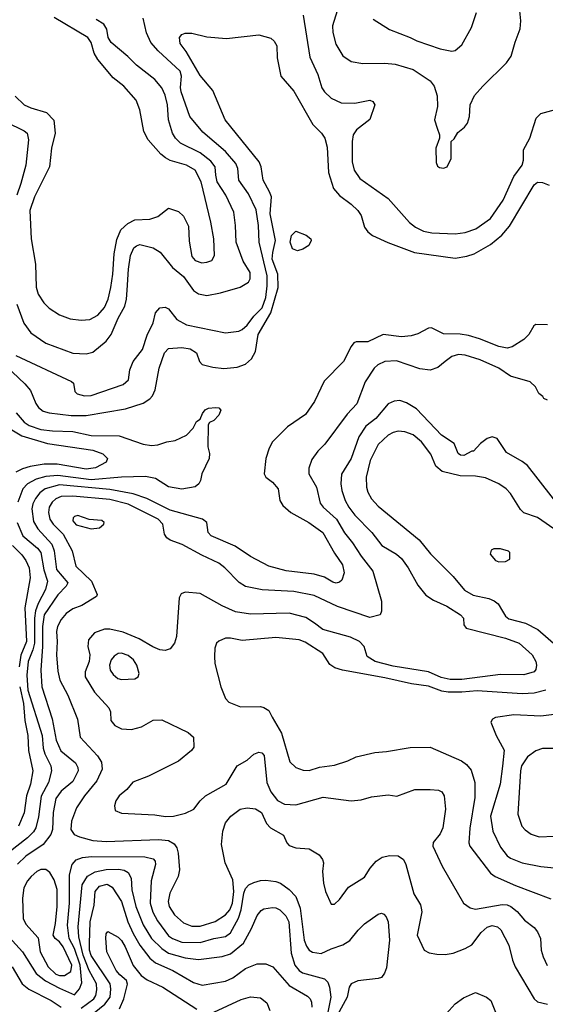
# Model space of a CAD drawing. Extents: x 1173029 to 1307123, y 522559 to 678521.
# Tile 460 of 623: x 1202519 to 1205652, y 647583 to 653452. Entities that reach past the tile are written whole.
import ezdxf

# ---------------------------------------------------------------- set-up
doc = ezdxf.new("R2010")
doc.units = 0

msp = doc.modelspace()

# ---------------------------------------------------------------- linework, layer by layer
at = {"layer": '0CON10XD'}
for points in [[(1204411.8, 653505), (1204382.7, 653415), (1204385.3, 653375), (1204402.9, 653305), (1204445, 653236), (1204495, 653202.9), (1204565, 653190.5), (1204695, 653193.1), (1204756.7, 653186.7), (1204865, 653153.8), (1204965, 653086.7), (1204989.5, 653055), (1205007.2, 652997.2), (1205008.9, 652935), (1204990.8, 652855), (1205008, 652805), (1205021.2, 652765), (1205021.2, 652745), (1205000, 652685), (1205000.7, 652600.7), (1205009.3, 652579.3), (1205020.5, 652570.5), (1205045, 652566.2), (1205067.5, 652575), (1205090, 652625), (1205090, 652725), (1205108.3, 652741.7), (1205130.5, 652779.5), (1205169.7, 652810.3), (1205188, 652835), (1205200, 652875), (1205204, 652945), (1205230.3, 652999.7), (1205278.8, 653055), (1205421.2, 653195), (1205448, 653235), (1205471.7, 653318.3), (1205503, 653397), (1205506.9, 653445), (1205501.1, 653505)], [(1202491.9, 652995), (1202544.4, 652945), (1202585, 652925.5), (1202678.3, 652898.3), (1202722.3, 652852.3), (1202730, 652775), (1202707.5, 652685), (1202696.5, 652575), (1202607.1, 652395), (1202579.6, 652315), (1202587.5, 652145), (1202611.8, 651995), (1202617.6, 651857.6), (1202628.2, 651815), (1202663, 651763), (1202695, 651732.2), (1202755, 651691.9), (1202819.1, 651669.1), (1202885, 651660.5), (1202936.7, 651665), (1202985, 651690.6), (1203024.7, 651735.3), (1203046.1, 651785), (1203061.2, 651855), (1203073.7, 651935), (1203081.1, 652055), (1203097.7, 652142.3), (1203120.6, 652199.4), (1203162.6, 652237.4), (1203205, 652258.2), (1203295, 652263.5), (1203342, 652278), (1203405, 652328.8), (1203465, 652308), (1203495, 652281.2), (1203525, 652220), (1203528.6, 652131.4), (1203545, 652040), (1203565.4, 652015.4), (1203605, 652002.7), (1203635, 652005.5), (1203663.7, 652016.3), (1203680.5, 652045), (1203675.4, 652145), (1203657.8, 652245), (1203600, 652485), (1203565, 652554.3), (1203514, 652585), (1203415, 652612.9), (1203387.4, 652627.4), (1203360.1, 652650.1), (1203284.4, 652735), (1203258.9, 652785), (1203235.5, 652915), (1203212.6, 652972.6), (1203139.4, 653055), (1203075, 653105.7), (1202983.6, 653215), (1202962.1, 653252.1), (1202945.3, 653315), (1202925.4, 653345), (1202725, 653464.6)], [(1202495, 651450.3), (1202826.7, 651295), (1202840, 651285), (1202846.7, 651235), (1202862.1, 651222.1), (1202905, 651209.5), (1202945, 651211.5), (1203135, 651277.9), (1203168.1, 651305), (1203174.2, 651364.2), (1203195.6, 651415), (1203250, 651485), (1203277.9, 651572.1), (1203314.4, 651645.6), (1203328.8, 651705), (1203355, 651733.3), (1203385, 651738), (1203405, 651728), (1203455.4, 651665.4), (1203512.4, 651632.4), (1203745, 651585.5), (1203824.7, 651595.3), (1203845, 651605.4), (1203875, 651631.3), (1203915.4, 651684.6), (1203965, 651734.2), (1203985.9, 651795), (1203994.3, 651865), (1203994, 651925), (1203946.4, 652125), (1203941.4, 652225), (1203927.7, 652317.7), (1203882.6, 652412.6), (1203824.7, 652495), (1203819.3, 652565), (1203807.3, 652595), (1203745.4, 652665), (1203611.2, 652781.2), (1203532.5, 652875), (1203480.6, 653020.6), (1203477.6, 653047.6), (1203484.1, 653115), (1203475.9, 653145), (1203344.5, 653265), (1203300, 653315), (1203274.1, 653374.1), (1203255, 653461.2)], [(1202501.3, 651755), (1202543.4, 651643.4), (1202584.7, 651584.7), (1202675, 651523.5), (1202835, 651464.5), (1202915, 651460.5), (1202955, 651470.5), (1203035, 651535.5), (1203064.8, 651575.2), (1203105, 651673.3), (1203145.6, 651744.4), (1203155.7, 651785), (1203159.5, 651839.5), (1203166.4, 651965), (1203178.4, 652045), (1203199.1, 652090.9), (1203215, 652104.5), (1203235, 652111.2), (1203315, 652090.9), (1203355.3, 652065.3), (1203429.1, 651975), (1203495, 651920.5), (1203555, 651837.8), (1203585, 651817.5), (1203635, 651808.1), (1203715, 651822.5), (1203833, 651857), (1203883, 651887), (1203893.1, 651906.9), (1203892.5, 651945), (1203851.3, 652011.3), (1203809.6, 652125), (1203805.3, 652225), (1203794.6, 652305), (1203747.3, 652405), (1203695.9, 652485), (1203687.6, 652525), (1203683.5, 652575), (1203658.8, 652608.8), (1203595, 652657.5), (1203477.3, 652715), (1203447.5, 652745), (1203430, 652775), (1203406.4, 652855), (1203399.4, 652945), (1203385, 653001.2), (1203366, 653046), (1203324.7, 653094.7), (1203215, 653179.5), (1203162.9, 653232.9), (1203064.4, 653315), (1203046.5, 653345), (1203037.8, 653395), (1203019.5, 653425), (1202975, 653452.7)], [(1204208.3, 653478.3), (1204249.1, 653229.1), (1204296.4, 653125), (1204320.5, 653045), (1204335, 653020.8), (1204375, 652983.1), (1204435, 652955.7), (1204517, 652953), (1204605, 652972.5), (1204624.2, 652964.2), (1204636.2, 652945), (1204605, 652856.2), (1204525.8, 652795), (1204506.9, 652765), (1204500.5, 652725), (1204500.5, 652605), (1204513.3, 652555), (1204545.7, 652505), (1204715.3, 652385.3), (1204843.3, 652243.3), (1204877.5, 652215), (1204925, 652192), (1204975, 652180.9), (1205115, 652175.4), (1205175, 652182.5), (1205238.6, 652205), (1205325, 652267.1), (1205400.8, 652375), (1205463.6, 652516.4), (1205515, 652584), (1205521.8, 652615), (1205523.1, 652675), (1205560.6, 652745), (1205597.5, 652865), (1205625, 652892), (1205735, 652922.5)], [(1204625, 653453.8), (1204722.8, 653392.8), (1204846.2, 653346.2), (1204886.7, 653325), (1205025, 653278.6), (1205095.8, 653264.2), (1205115, 653268.8), (1205155, 653302), (1205212.5, 653405), (1205241.1, 653495)], [(1202363.3, 651455), (1202550.1, 651280.1), (1202582.2, 651242.2), (1202597.8, 651207.8), (1202614.3, 651164.3), (1202630.6, 651140.6), (1202658.9, 651118.9), (1202695, 651108.9), (1202825, 651093.2), (1202915, 651091.8), (1203148.5, 651131.5), (1203253.9, 651166.1), (1203295, 651191.4), (1203310.6, 651209.4), (1203325.3, 651244.7), (1203349.5, 651375), (1203382, 651465), (1203405, 651492.1), (1203485, 651496.8), (1203535, 651489.1), (1203571.9, 651465), (1203590.8, 651415), (1203607.2, 651397.2), (1203670.5, 651380.5), (1203735, 651373.3), (1203815, 651380.7), (1203865, 651398.4), (1203900.7, 651429.3), (1203925, 651474.2), (1203940.8, 651575), (1204016.2, 651703.8), (1204058.6, 651855), (1204058.2, 651935), (1204024.3, 652025), (1204027, 652063), (1204044.3, 652135), (1204011.4, 652295), (1204018.8, 652395), (1204008.7, 652425), (1203970, 652495), (1203957.3, 652575), (1203946.1, 652605), (1203744.5, 652855), (1203670.4, 653030.4), (1203595, 653118.9), (1203511.5, 653261.5), (1203475, 653309.2), (1203470.5, 653345), (1203485, 653364.2), (1203505, 653370.6), (1203545, 653371.1), (1203635, 653350), (1203751.2, 653338.8), (1203945, 653360.5), (1204015, 653341.4), (1204035, 653324), (1204050.6, 653295), (1204054.4, 653225), (1204076, 653115), (1204152.5, 653025), (1204266, 652826), (1204318.6, 652775), (1204337.5, 652745), (1204352.4, 652692.4), (1204360.4, 652540.4), (1204389.4, 652445), (1204425, 652403.3), (1204495, 652352.7), (1204534.5, 652315), (1204553.5, 652285), (1204575, 652214), (1204595, 652187.1), (1204622, 652165), (1204713.1, 652123.1), (1204873.1, 652063.1), (1205115, 652030.4), (1205185, 652041.2), (1205227.5, 652055), (1205325, 652111.2), (1205393, 652167), (1205438.8, 652221.2), (1205585, 652466.5), (1205605, 652483.5), (1205635, 652481.1)], [(1202435, 652843.5), (1202545, 652789.6), (1202563.3, 652775), (1202570.8, 652735), (1202554.7, 652585), (1202525.3, 652475.3), (1202500.7, 652405)], [(1205635, 652481.1), (1205674.6, 652464.6)], [(1204175, 652074.2), (1204145, 652086), (1204130.4, 652125), (1204138.1, 652165), (1204165, 652192), (1204227, 652167), (1204253.3, 652145), (1204256, 652135), (1204242.5, 652105), (1204206.8, 652083.2), (1204175, 652074.2)], [(1205665, 651633.1), (1205595, 651633.8), (1205584.2, 651625.8), (1205554.2, 651575), (1205524.7, 651545.3), (1205455, 651501.8), (1205425, 651493.1), (1205375, 651503.1), (1205259.9, 651549.9), (1205195, 651568.2), (1205145, 651576.1), (1205045, 651578.5), (1204974.5, 651614.5), (1204955, 651613.5), (1204891.7, 651578.3), (1204853.1, 651566.9), (1204795, 651561.1), (1204685, 651574.4), (1204595, 651531.1), (1204525, 651532), (1204511.2, 651525), (1204495.5, 651504.5), (1204448.6, 651415), (1204333.9, 651296.1), (1204276.4, 651176.4), (1204222.2, 651097.8), (1204115.4, 651024.6), (1204025.8, 650935), (1204005, 650897.5), (1203986.2, 650835), (1203975.8, 650745), (1203986, 650725), (1204025, 650694.2), (1204059.2, 650655), (1204070, 650585), (1204087.5, 650555), (1204135.8, 650515), (1204242.9, 650455), (1204325.4, 650395), (1204395, 650271.9), (1204442.4, 650202.4), (1204453.5, 650155), (1204439.4, 650110.6), (1204425, 650098.9), (1204405, 650093.8), (1204385, 650098.8), (1204335, 650128.8), (1204275, 650147.3), (1204106.8, 650166.8), (1204004.2, 650195), (1203895, 650251.2), (1203803.6, 650313.6), (1203660.8, 650375), (1203642.9, 650395), (1203634.3, 650455), (1203607.5, 650475), (1203415, 650528.1), (1203276.8, 650596.8), (1203195, 650624.8), (1203055, 650651.5), (1202755, 650679), (1202669.6, 650655), (1202639.1, 650630.9), (1202612.3, 650597.7), (1202596.7, 650565), (1202591, 650535), (1202601.3, 650461.3), (1202626.6, 650416.6), (1202709.3, 650325), (1202723.3, 650285), (1202737.3, 650175), (1202805.4, 650095), (1202796.5, 650075), (1202745, 650022.5), (1202663.8, 649905), (1202654, 649835), (1202654.3, 649715), (1202644.3, 649575), (1202649.7, 649475), (1202712.9, 649285), (1202736.2, 649156.2), (1202764, 649094), (1202807.3, 649057.3), (1202851.2, 649021.2), (1202865.4, 648995), (1202866.9, 648975), (1202835, 648911.1), (1202765, 648853.1), (1202735, 648809.4), (1202718.4, 648725), (1202714.3, 648625), (1202703.5, 648595), (1202658.8, 648535), (1202555, 648465.3), (1202505, 648417.5)], [(1205666.1, 651183.9), (1205643.6, 651193.6), (1205636.4, 651206.4), (1205613.6, 651223.6), (1205593.6, 651263.6), (1205562.7, 651292.7), (1205445, 651326.9), (1205376, 651375), (1205263.7, 651423.7), (1205175, 651451.2), (1205135, 651456.2), (1205095, 651443.1), (1205055, 651414.3), (1205012, 651378), (1204965, 651362), (1204905, 651370.6), (1204765, 651417.9), (1204695, 651414), (1204653.5, 651395), (1204632.7, 651375), (1204577.3, 651292.7), (1204528.3, 651161.7), (1204470.1, 651099.9), (1204338.5, 650921.5), (1204295, 650879.2), (1204259.7, 650830.3), (1204242.6, 650777.4), (1204242.2, 650745), (1204287.5, 650665), (1204309.2, 650569.2), (1204328.5, 650545), (1204406.8, 650475), (1204455, 650393.3), (1204502.7, 650332.7), (1204553.4, 650253.4), (1204623.5, 650165), (1204675.8, 649985), (1204676.2, 649925), (1204667.5, 649905), (1204605, 649889.2), (1204413.5, 649953.5), (1204275, 650018.7), (1204153.7, 650043.7), (1203965, 650052.3), (1203865, 650073.8), (1203826.4, 650096.4), (1203742.2, 650185), (1203705, 650212.9), (1203605, 650258.9), (1203486.2, 650323.8), (1203415, 650348.2), (1203395, 650362.3), (1203381.6, 650385), (1203371.3, 650445), (1203344.8, 650474.8), (1203165, 650563.9), (1203055, 650591.4), (1202835, 650611.6), (1202765, 650609.1), (1202735, 650596.2), (1202712, 650575), (1202693.4, 650545), (1202690.6, 650515), (1202699.2, 650475), (1202718.1, 650445), (1202777.1, 650385), (1202831.5, 650285), (1202853.6, 650195), (1202947.5, 650105), (1202980, 650025), (1202975.8, 650014.2), (1202889.4, 649960.6), (1202835, 649939.7), (1202795, 649911.8), (1202765, 649876.9), (1202744.7, 649835), (1202737.6, 649805), (1202741.8, 649745), (1202737.6, 649665), (1202745, 649567.5), (1202757.5, 649515), (1202805, 649426), (1202862.9, 649282.9), (1202878.8, 649175), (1202982.8, 649062.8), (1203005.4, 649025), (1203010.7, 648985), (1202979.2, 648915), (1202905.4, 648825), (1202856.4, 648753.6), (1202827.3, 648675), (1202823.1, 648625), (1202842.7, 648595), (1202875, 648580.9), (1202955, 648559.4), (1203033.3, 648553.3), (1203345.2, 648565.2), (1203405, 648558.9), (1203438.8, 648538.8), (1203454.6, 648515), (1203464.2, 648484.2), (1203470.8, 648385), (1203463.1, 648345), (1203414.1, 648245), (1203404.2, 648195), (1203408.8, 648165), (1203441.8, 648115), (1203495, 648067.5), (1203545, 648049.2), (1203595, 648048.2), (1203684, 648076), (1203745, 648116.9), (1203771.5, 648145), (1203787.5, 648185), (1203795.7, 648255.7), (1203789.3, 648325), (1203743.8, 648425), (1203722.5, 648535), (1203729.6, 648615), (1203746.4, 648663.6), (1203776.7, 648705), (1203833.9, 648746.1), (1203875, 648753.5), (1203925, 648747.8), (1203959.2, 648725), (1203990.7, 648660.7), (1204013.1, 648635), (1204091.4, 648591.4), (1204110.8, 648545), (1204125, 648529.2), (1204165, 648514.4), (1204245, 648509.4), (1204303.4, 648473.4), (1204324.2, 648445), (1204330, 648425), (1204324.2, 648375), (1204328.8, 648305), (1204342, 648255), (1204375, 648180), (1204395, 648180), (1204425, 648206.7), (1204479.7, 648280.3), (1204575, 648340), (1204608.6, 648395), (1204643.2, 648436.8), (1204679.8, 648460.2), (1204725, 648470.5), (1204775, 648467.9), (1204806.7, 648445), (1204820.5, 648415), (1204868.3, 648241.7), (1204907.1, 648175), (1204912.9, 648155), (1204915.7, 648134.3), (1204888.8, 647995), (1204930, 647905), (1204960.3, 647890.3), (1205005, 647882), (1205055, 647880), (1205102.3, 647887.7), (1205175, 647914.3), (1205215, 647937.1), (1205270, 648010), (1205305, 648043.1), (1205335, 648051.8), (1205368, 648045), (1205387.4, 648027.4), (1205435.2, 647935.2), (1205456.8, 647845), (1205472.9, 647805), (1205585, 647615.8), (1205605, 647596.9), (1205665.8, 647584.2)], [(1205765.5, 650515), (1205545, 650794.3), (1205515, 650818.6), (1205420.9, 650870.9), (1205364.2, 650954.2), (1205335, 650964.2), (1205305, 650955.7), (1205266.7, 650925), (1205225, 650880), (1205215, 650880), (1205167, 650853), (1205147.5, 650855), (1205133.3, 650865), (1205108, 650925), (1205032.3, 650975), (1204885, 651131.5), (1204825, 651167.8), (1204785, 651181.1), (1204752, 651178), (1204715, 651161.4), (1204641.3, 651075), (1204581.4, 651028.6), (1204540.8, 650965), (1204493.9, 650835), (1204437, 650743), (1204433.3, 650685), (1204438.7, 650645), (1204459.3, 650585), (1204480.7, 650545), (1204517.3, 650497.3), (1204618.8, 650395), (1204678.1, 650318.1), (1204765, 650265.5), (1204795, 650239.4), (1204835.5, 650185), (1204891.2, 650081.2), (1204940.6, 650020.6), (1204985, 649990.6), (1205065, 649955.4), (1205146, 649905), (1205163.8, 649885), (1205166.2, 649845), (1205180, 649825), (1205414.3, 649764.3), (1205496.9, 649735), (1205573.5, 649665), (1205595.6, 649625), (1205599.4, 649605), (1205595, 649577.5), (1205585.6, 649564.4), (1205525, 649547.3), (1205385, 649548.7), (1205155, 649518.5), (1205085, 649518.5), (1205030.4, 649530.4), (1204955, 649564.8), (1204745, 649599), (1204638.6, 649625), (1204590, 649655), (1204573.1, 649715), (1204545.2, 649745.2), (1204490.6, 649770.6), (1204325, 649816.2), (1204275.2, 649855.2), (1204225, 649889.2), (1204125, 649913.8), (1203895, 649908.5), (1203805, 649922.9), (1203725, 649957.5), (1203595, 650031.4), (1203505, 650040), (1203480.3, 650029.7), (1203469.4, 650005), (1203452.7, 649775), (1203442, 649735), (1203415, 649700.8), (1203385, 649690.9), (1203355, 649695.4), (1203312.7, 649712.7), (1203231.2, 649761.2), (1203135, 649801.8), (1203055, 649817.7), (1203025, 649817.7), (1202964, 649796), (1202928.8, 649755), (1202925.4, 649715.4), (1202937.3, 649665), (1202932.5, 649625), (1202909.2, 649565), (1202909.6, 649535), (1202963.6, 649443.6), (1203049.7, 649349.7), (1203060, 649325), (1203062, 649275), (1203086.2, 649245), (1203125, 649224.2), (1203185, 649220), (1203245, 649237.1), (1203315, 649276), (1203365, 649278.8), (1203523.4, 649203.4), (1203554, 649175), (1203556.2, 649115), (1203543.3, 649095), (1203465, 649032), (1203286.8, 648943.2), (1203193.7, 648906.3), (1203157, 648863), (1203111.2, 648825), (1203091.2, 648795), (1203083.3, 648765), (1203087, 648737), (1203125, 648722), (1203325, 648712.9), (1203388.3, 648701.7), (1203435, 648704.3), (1203507.4, 648722.6), (1203556.2, 648745), (1203594, 648795), (1203625.5, 648824.5), (1203750, 648895), (1203815.8, 649004.2), (1203875, 649038), (1203915, 649074), (1203945, 649086), (1203962.3, 649082.3), (1203975.7, 649065.7), (1203992.3, 648905), (1204015, 648850), (1204055, 648797.1), (1204096.3, 648776.3), (1204165, 648771.5), (1204327.9, 648817.9), (1204495, 648795.7), (1204555, 648802), (1204615, 648819.2), (1204715, 648830.8), (1204766.1, 648823.9), (1204875, 648863.8), (1204966.4, 648863.6), (1205015, 648860), (1205035, 648850), (1205049.2, 648825), (1205057.5, 648745), (1205041.9, 648635), (1205025, 648598), (1204983.6, 648546.4), (1204982.2, 648525), (1205037, 648407), (1205164.2, 648185), (1205205, 648158.2), (1205235, 648150.7), (1205395, 648177.3), (1205424.7, 648174.7), (1205446.9, 648165), (1205484.5, 648135), (1205527.1, 648085), (1205585, 648040.8), (1205604.6, 648014.6), (1205624.3, 647975), (1205628.1, 647905), (1205639.5, 647865), (1205663.4, 647813.4)], [(1202497.2, 651107.2), (1202545, 651052.9), (1202575, 651032.3), (1202645, 651009.6), (1202715, 651000.7), (1202835, 650997), (1202945, 650974), (1203111.2, 650971.2), (1203255, 650921.9), (1203305, 650913.1), (1203343, 650917), (1203395, 650936), (1203445, 650944), (1203514, 650976), (1203553.6, 651016.4), (1203573.6, 651056.4), (1203595, 651070), (1203607.5, 651105), (1203625, 651126.7), (1203645, 651136.2), (1203685, 651140), (1203705, 651137.5), (1203717.5, 651125), (1203706.7, 651095), (1203675, 651063.3), (1203650, 651050), (1203643, 651037), (1203640, 650905), (1203650, 650865), (1203647.5, 650835), (1203604, 650745), (1203596.2, 650705), (1203585.8, 650684.2), (1203563.9, 650666.1), (1203485, 650653.3), (1203405, 650668), (1203327.3, 650717.3), (1203267.9, 650727.9), (1203125, 650724.3), (1202945, 650708), (1202745, 650734.6), (1202675, 650728.6), (1202616.7, 650713.3), (1202564.8, 650685.2), (1202536.4, 650655), (1202506.6, 650575)], [(1202462.6, 651012.6), (1202530.4, 650970.4), (1202684.6, 650925.4), (1202955, 650885.7), (1203013.6, 650863.6), (1203042.5, 650835), (1203034.4, 650815), (1202970.1, 650779.9), (1202915, 650771.9), (1202741.2, 650801.2), (1202665, 650801.6), (1202581.4, 650788.6), (1202534.8, 650775.2), (1202495, 650754.6)], [(1205728.6, 650398.6), (1205605, 650483.5), (1205525, 650513.1), (1205505, 650532.5), (1205445, 650626.9), (1205418.1, 650655), (1205374.8, 650684.8), (1205295, 650720.8), (1205235, 650730), (1205145, 650732.3), (1205038.2, 650758.2), (1204999.5, 650789.5), (1204969.1, 650860.9), (1204915, 650935.5), (1204865, 650977.7), (1204815, 650994.5), (1204775, 650999.5), (1204745, 650991.8), (1204715, 650975.5), (1204655, 650920), (1204607.5, 650825), (1204584.6, 650725), (1204585.5, 650665), (1204595, 650636), (1204616.9, 650595), (1204655, 650551.1), (1204900.9, 650350.9), (1204967.3, 650267.3), (1205101.9, 650131.9), (1205171.1, 650051.1), (1205222, 650022), (1205315, 650000.9), (1205347.6, 649987.6), (1205370.4, 649970.4), (1205396.7, 649926.7), (1205415, 649896.5), (1205435, 649879.6), (1205534.1, 649854.1), (1205606.9, 649816.9), (1205791.5, 649655)], [(1202502.9, 650455), (1202536.8, 650375), (1202625, 650302), (1202645, 650276.5), (1202662.5, 650172.5), (1202684.8, 650105), (1202672.4, 650055), (1202628.3, 649971.7), (1202612, 649928), (1202606.8, 649885), (1202606.7, 649735), (1202597.3, 649695), (1202568.4, 649625), (1202561.1, 649545), (1202566.7, 649455), (1202653.1, 649185), (1202658.5, 649108.5), (1202668.6, 649075), (1202703.7, 649005), (1202707.4, 648975), (1202689.8, 648905), (1202647.3, 648822.7), (1202630.6, 648699.4), (1202614.8, 648635), (1202600.1, 648609.9), (1202565.4, 648574.6), (1202455, 648490)], [(1202945, 650417.5), (1202995, 650423.3), (1203020, 650445), (1203022.5, 650455), (1203007.3, 650467.3), (1202932.3, 650472.3), (1202865, 650495.7), (1202845, 650490.8), (1202837.9, 650482.1), (1202835, 650463.8), (1202855, 650440.6), (1202945, 650417.5)], [(1202475, 650316.9), (1202531.2, 650261.2), (1202555, 650228.5), (1202574.3, 650185), (1202581.6, 650125), (1202550, 649945), (1202558.2, 649745), (1202525.3, 649664.7), (1202516, 649594)], [(1205375, 650220), (1205415, 650222.5), (1205440, 650235), (1205440, 650275), (1205433, 650283), (1205385, 650296.7), (1205345, 650297.5), (1205330, 650290), (1205322.5, 650265), (1205355, 650227.5), (1205375, 650220)], [(1205655, 649454.1), (1205585, 649437.1), (1205515, 649432.9), (1205245, 649451.8), (1205155, 649442.6), (1205072.7, 649442.7), (1205035, 649448.2), (1204955, 649479.1), (1204855, 649492.2), (1204695, 649528.8), (1204443.8, 649573.8), (1204397.7, 649587.7), (1204368.4, 649608.4), (1204325, 649672.9), (1204220.7, 649740.7), (1204185.3, 649755.3), (1204045, 649769.6), (1203845, 649751.5), (1203775, 649765.5), (1203745, 649764.4), (1203705, 649748), (1203691.2, 649735), (1203682, 649705), (1203679.2, 649655), (1203682.9, 649615), (1203718.2, 649475), (1203746.3, 649406.3), (1203765, 649382.9), (1203835, 649355.7), (1203955, 649357.5), (1203975, 649352.5), (1204003, 649333), (1204024.2, 649295), (1204078.7, 649198.7), (1204128.9, 649028.9), (1204164, 648994), (1204208.6, 648978.6), (1204245, 648976.4), (1204305.6, 648995.6), (1204395, 649008.9), (1204475, 649033.1), (1204525, 649058.6), (1204635.6, 649084.4), (1204705, 649089.4), (1204847, 649113), (1204965, 649115.8), (1205153.3, 649033.3), (1205181.9, 649011.9), (1205209.2, 648979.2), (1205232, 648905), (1205232, 648815), (1205202.5, 648632.5), (1205196.2, 648545), (1205202.7, 648525), (1205324.7, 648364.7), (1205354, 648344), (1205475, 648290), (1205685, 648211.8)], [(1203125, 649517.9), (1203205, 649523.3), (1203224, 649535), (1203230, 649555), (1203216.9, 649605), (1203196.9, 649635), (1203165, 649660.9), (1203125, 649675.4), (1203105, 649672.7), (1203082.2, 649657.8), (1203064.4, 649635), (1203054.5, 649605), (1203058.1, 649575), (1203075, 649547.5), (1203104.2, 649525), (1203125, 649517.9)], [(1202518.5, 649475), (1202540.4, 649375), (1202548.7, 649275), (1202567.3, 649185), (1202570.9, 649095), (1202596.4, 648975), (1202582.3, 648895), (1202558.4, 648825), (1202545, 648724), (1202511.2, 648645)], [(1205785, 649319.5), (1205625, 649300), (1205465, 649307.1), (1205355, 649292.5), (1205337.3, 649282.7), (1205328, 649265), (1205360, 649185), (1205407, 649097), (1205397.2, 649002.8), (1205382.2, 648895), (1205324.7, 648705), (1205338.8, 648615), (1205385, 648520), (1205425, 648467.1), (1205445, 648453.6), (1205515, 648426.7), (1205625, 648403.6), (1205785, 648387.5)], [(1205615, 648580.4), (1205705, 648584.6), (1205771.2, 648605), (1205801.4, 648628.6), (1205842.7, 648715), (1205856.9, 648765), (1205861.5, 648815), (1205828.7, 648935), (1205787.8, 649005), (1205762.9, 649075), (1205744, 649095), (1205717, 649107), (1205635, 649107.5), (1205595, 649093.1), (1205545, 649056.9), (1205510.6, 649005), (1205503.3, 648975), (1205487.7, 648715), (1205512.7, 648645), (1205532.1, 648622.1), (1205567, 648597), (1205615, 648580.4)], [(1202436.8, 648005), (1202536, 647895), (1202616.8, 647766.8), (1202672.4, 647722.4), (1202755, 647679), (1202845, 647640), (1202876, 647674), (1202889, 647711), (1202879.3, 647815), (1202845.3, 647915.3), (1202813.6, 647975), (1202803.8, 648053.8), (1202814.8, 648185), (1202815.9, 648354.1), (1202831.8, 648415), (1202855.3, 648444.7), (1202892.3, 648457.7), (1202945.7, 648464.3), (1203265, 648462), (1203315, 648449.4), (1203325.7, 648435), (1203328.1, 648415), (1203302.1, 648317.9), (1203296.8, 648185), (1203311.4, 648131.4), (1203340.8, 648079.2), (1203405, 647991.1), (1203429.4, 647975), (1203485, 647953.9), (1203595, 647951), (1203675, 647975.3), (1203745, 647986), (1203775, 648009.1), (1203823.1, 648096.9), (1203839.1, 648145), (1203854.5, 648245.5), (1203865, 648273.6), (1203885, 648294), (1203915, 648309.6), (1203955, 648321.5), (1203985, 648322.7), (1204045, 648314.5), (1204073.8, 648303.8), (1204125, 648267.8), (1204164.4, 648224.4), (1204190.2, 648155), (1204213.9, 647965), (1204228.2, 647928.2), (1204245, 647904.4), (1204265, 647893.5), (1204315, 647884.5), (1204376.4, 647913.6), (1204445, 647936.5), (1204486.5, 647963.5), (1204535.9, 648025), (1204575, 648062.7), (1204655, 648120), (1204675, 648125.5), (1204689.6, 648119.6), (1204703.8, 648103.8), (1204714.7, 648075), (1204723.4, 647965), (1204705, 647800), (1204692.7, 647767.3), (1204675, 647743.3), (1204655, 647736.7), (1204535, 647723.5), (1204494.5, 647705), (1204482.3, 647685), (1204470.3, 647625), (1204411.6, 647515)], [(1202755, 647753.5), (1202785, 647754.8), (1202822.6, 647777.4), (1202829, 647815), (1202777.2, 647925), (1202755, 647954.1), (1202729.4, 647975), (1202717.8, 647995), (1202731.8, 648065), (1202741.3, 648165), (1202742.2, 648267.8), (1202723.8, 648325), (1202698.1, 648368.1), (1202675, 648385.5), (1202645, 648385.4), (1202621.4, 648375), (1202586.5, 648345), (1202565, 648318.1), (1202543.8, 648276.2), (1202536.2, 648215), (1202539.6, 648095), (1202555, 648060.6), (1202628.3, 647978.3), (1202641.4, 647895), (1202688.6, 647805), (1202735, 647761.6), (1202755, 647753.5)], [(1202885, 647560), (1202961.2, 647615), (1202971.9, 647635), (1202978.3, 647668.3), (1202976.1, 647705), (1202933.6, 647783.6), (1202897.8, 647875), (1202871.5, 647985), (1202866.2, 648045), (1202891.9, 648295), (1202922.8, 648347.2), (1202967.7, 648372.3), (1203034.5, 648385.5), (1203108.3, 648388.3), (1203141.9, 648381.9), (1203165, 648367.8), (1203183.7, 648335), (1203186.3, 648265), (1203211.5, 648165), (1203255, 648055.4), (1203305.2, 647975), (1203365.1, 647915.1), (1203405, 647887.5), (1203505, 647859), (1203585, 647850.5)], [(1202921.5, 647498.5), (1203026.2, 647583.8), (1203057.7, 647625), (1203062.7, 647675), (1203058.5, 647705), (1202945, 647873.4), (1202934.6, 647905), (1202934.2, 647945), (1202938.1, 648075), (1202963, 648173), (1202968.1, 648255), (1202995, 648286.8), (1203039.5, 648299.5), (1203070.8, 648280.8), (1203125, 648194.6), (1203163.9, 648075), (1203195.7, 648005), (1203235, 647936.1), (1203295, 647858.5), (1203329.1, 647829.1), (1203431.1, 647785), (1203555, 647712.3), (1203607.2, 647697.2), (1203745, 647721.5), (1203788.6, 647741.4), (1203865, 647795.4), (1203935, 647823.6), (1203985, 647823.5), (1204028.1, 647805), (1204125, 647695.5), (1204235, 647630.6), (1204250, 647615), (1204257.8, 647595), (1204260.5, 647565)], [(1203585, 647850.5), (1203725, 647867.3), (1203775, 647882.5), (1203853, 647947), (1203901.3, 648035), (1203935, 648111.4), (1203957.9, 648142.1), (1203975, 648152.5), (1204025, 648160.4), (1204045, 648158.5), (1204070, 648145), (1204105, 648110.6), (1204122.8, 648075), (1204137.1, 647887.1), (1204158.7, 647815), (1204184, 647785), (1204205, 647771.2), (1204335, 647733.8), (1204354.7, 647714.7), (1204365.2, 647685.2), (1204374.3, 647624.3), (1204352.1, 647515)], [(1203114.5, 647555.5), (1203139.6, 647615), (1203161.8, 647701.8), (1203155.4, 647725.4), (1203115, 647758), (1203093.3, 647785), (1203037.9, 647895), (1203032.4, 647977.6), (1203035, 648002.5), (1203045, 648016.2), (1203105, 647982.2), (1203125, 647962.5), (1203147.6, 647925), (1203194.7, 647814.7), (1203243.6, 647753.6), (1203278.5, 647728.5), (1203371.9, 647685), (1203575, 647553.9)], [(1202474.6, 647805), (1202534, 647704), (1202572.9, 647672.9), (1202706.5, 647605), (1202765, 647564.7)], [(1205043.5, 647505), (1205115, 647585.5), (1205165, 647622.1), (1205235, 647653.5), (1205302, 647625), (1205327.5, 647605), (1205354.2, 647535)], [(1203675, 647535.4), (1203838.7, 647611.3), (1203895, 647627.7), (1203955, 647620.9), (1203992.2, 647592.2), (1204010.8, 647545)]]:
    msp.add_lwpolyline(points, dxfattribs=at)

doc.saveas('drawing.dxf')
